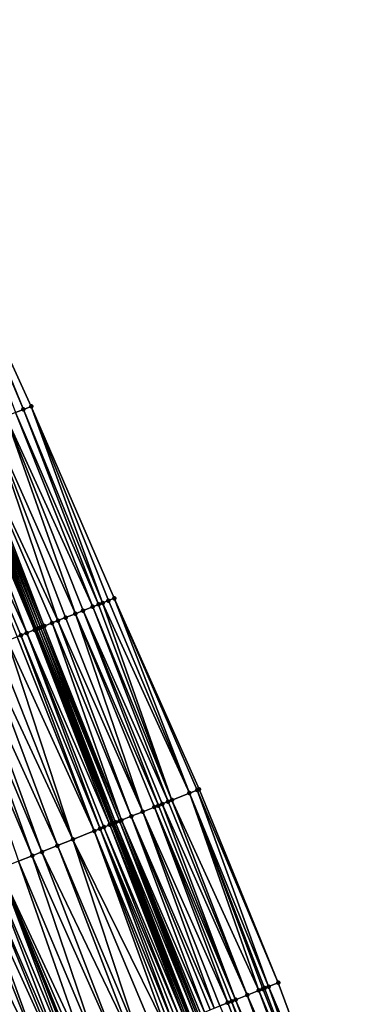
# Model space of a CAD drawing. Header units: feet. Extents: x 2004186 to 2014793, y 836912 to 864902.
# Tile 340 of 656: x 2010360 to 2010393, y 848003 to 848097. Entities that reach past the tile are written whole.
import ezdxf

# ---------------------------------------------------------------- set-up
doc = ezdxf.new("R2010")
doc.units = ezdxf.units.FT
doc.header["$LTSCALE"] = 100
doc.header["$MEASUREMENT"] = 0
for name, color, linetype, lineweight in [('EP_Travel Lane', 5, 'Continuous', 40), ('GPL_Skip Line', 2, 'Continuous', 40), ('Road Shots', 4, 'Continuous', 200), ('Road X-Section', 30, 'Continuous', 13)]:
    doc.layers.add(name, color=color, linetype=linetype, lineweight=lineweight)
doc.layers.add('I-77 SB_MM21-27-Surface-Border', color=7, linetype='Continuous')
doc.layers.add('I-77 SB_MM21-27-Surface-TIN', color=7, linetype='Continuous')

msp = doc.modelspace()

# ---------------------------------------------------------------- linework, layer by layer
at = {"layer": 'EP_Travel Lane'}
msp.add_polyline3d([(2010445.316, 847813.596, 433.01), (2010438.679, 847832.463, 432.932), (2010432.043, 847851.329, 432.852), (2010425.139, 847870.256, 432.771), (2010418.274, 847889.04, 432.728), (2010411.409, 847907.825, 432.664), (2010404.544, 847926.61, 432.614), (2010397.382, 847945.444, 432.539), (2010390.269, 847964.136, 432.474), (2010383.156, 847982.829, 432.403), (2010375.976, 848001.681, 432.352), (2010368.597, 848020.27, 432.272), (2010361.219, 848038.859, 432.206), (2010353.841, 848057.448, 432.167), (2010346.38, 848076.188, 432.127), (2010338.752, 848094.676, 432.034), (2010331.125, 848113.164, 431.968)], dxfattribs=at)
at = {"layer": 'GPL_Skip Line'}
msp.add_polyline3d([(2010434.28, 847809.712, 432.552), (2010427.643, 847828.579, 432.474), (2010421.007, 847847.445, 432.405), (2010414.147, 847866.232, 432.341), (2010407.274, 847885.014, 432.284), (2010400.401, 847903.796, 432.218), (2010393.528, 847922.577, 432.171), (2010386.419, 847941.271, 432.094), (2010379.307, 847959.964, 432.039), (2010372.195, 847978.656, 431.971), (2010365.075, 847997.346, 431.906), (2010357.687, 848015.931, 431.825), (2010350.299, 848034.517, 431.751), (2010342.911, 848053.102, 431.706), (2010335.503, 848071.679, 431.653), (2010327.846, 848090.155, 431.584), (2010320.19, 848108.632, 431.497)], dxfattribs=at)
at = {"layer": 'I-77 SB_MM21-27-Surface-Border', "color": 3, "linetype": 'ByBlock', "lineweight": -2}
msp.add_polyline3d([(2010337.373, 848115.754, 432.21), (2010344.29, 848096.972, 432.254), (2010352.315, 848078.648, 432.356), (2010360.752, 848060.197, 432.448), (2010368.698, 848041.833, 432.513), (2010376.829, 848023.543, 432.608), (2010384.403, 848005.032, 432.694), (2010391.447, 847985.984, 432.724), (2010398.373, 847967.221, 432.784), (2010405.298, 847948.457, 432.865), (2010412.121, 847929.384, 432.911), (2010418.994, 847910.602, 432.944), (2010425.867, 847891.82, 433.005), (2010432.365, 847872.901, 433.05), (2010438.552, 847853.62, 433.1), (2010444.811, 847834.621, 433.169), (2010451.26, 847815.688, 433.239)], dxfattribs=at)
at = {"layer": 'I-77 SB_MM21-27-Surface-TIN', "color": 128, "linetype": 'ByBlock', "lineweight": -2}
for points in [[(2010352.315, 848078.648, 432.356), (2010352.13, 848078.572, 432.35), (2010360.009, 848059.901, 432.42)], [(2010352.13, 848078.572, 432.35), (2010359.265, 848059.605, 432.391), (2010360.009, 848059.901, 432.42)], [(2010352.315, 848078.648, 432.356), (2010360.009, 848059.901, 432.42), (2010360.752, 848060.197, 432.448)], [(2010359.265, 848059.605, 432.391), (2010358.336, 848059.236, 432.358), (2010366.653, 848041.02, 432.437)], [(2010360.009, 848059.901, 432.42), (2010359.265, 848059.605, 432.391), (2010367.211, 848041.242, 432.459)], [(2010359.265, 848059.605, 432.391), (2010366.653, 848041.02, 432.437), (2010367.211, 848041.242, 432.459)], [(2010360.752, 848060.197, 432.448), (2010360.009, 848059.901, 432.42), (2010367.583, 848041.39, 432.472)], [(2010360.009, 848059.901, 432.42), (2010367.211, 848041.242, 432.459), (2010367.583, 848041.39, 432.472)], [(2010360.752, 848060.197, 432.448), (2010368.14, 848041.611, 432.496), (2010368.698, 848041.833, 432.513)], [(2010360.752, 848060.197, 432.448), (2010367.583, 848041.39, 432.472), (2010368.14, 848041.611, 432.496)], [(2010358.336, 848059.236, 432.358), (2010356.849, 848058.645, 432.309), (2010364.981, 848040.355, 432.377)], [(2010358.336, 848059.236, 432.358), (2010365.724, 848040.651, 432.406), (2010366.653, 848041.02, 432.437)], [(2010358.336, 848059.236, 432.358), (2010364.981, 848040.355, 432.377), (2010365.724, 848040.651, 432.406)], [(2010354.805, 848057.832, 432.226), (2010354.433, 848057.684, 432.206), (2010362.007, 848039.173, 432.263)], [(2010356.849, 848058.645, 432.309), (2010354.805, 848057.832, 432.226), (2010363.308, 848039.69, 432.313)], [(2010354.805, 848057.832, 432.226), (2010362.751, 848039.468, 432.294), (2010363.308, 848039.69, 432.313)], [(2010354.805, 848057.832, 432.226), (2010362.007, 848039.173, 432.263), (2010362.751, 848039.468, 432.294)], [(2010356.849, 848058.645, 432.309), (2010364.052, 848039.986, 432.347), (2010364.981, 848040.355, 432.377)], [(2010356.849, 848058.645, 432.309), (2010363.308, 848039.69, 432.313), (2010364.052, 848039.986, 432.347)], [(2010353.318, 848057.24, 432.142), (2010352.017, 848056.723, 432.086), (2010360.335, 848038.507, 432.167)], [(2010353.69, 848057.388, 432.158), (2010353.318, 848057.24, 432.142), (2010361.078, 848038.803, 432.199)], [(2010353.318, 848057.24, 432.142), (2010360.335, 848038.507, 432.167), (2010361.078, 848038.803, 432.199)], [(2010353.69, 848057.388, 432.158), (2010361.219, 848038.859, 432.206), (2010353.841, 848057.448, 432.167)], [(2010353.69, 848057.388, 432.158), (2010361.078, 848038.803, 432.199), (2010361.219, 848038.859, 432.206)], [(2010354.062, 848057.536, 432.181), (2010353.841, 848057.448, 432.167), (2010361.264, 848038.877, 432.208)], [(2010361.264, 848038.877, 432.208), (2010353.841, 848057.448, 432.167), (2010361.219, 848038.859, 432.206)], [(2010354.433, 848057.684, 432.206), (2010354.062, 848057.536, 432.181), (2010361.636, 848039.025, 432.238)], [(2010354.062, 848057.536, 432.181), (2010361.45, 848038.951, 432.222), (2010361.636, 848039.025, 432.238)], [(2010354.062, 848057.536, 432.181), (2010361.264, 848038.877, 432.208), (2010361.45, 848038.951, 432.222)], [(2010354.433, 848057.684, 432.206), (2010361.821, 848039.099, 432.252), (2010362.007, 848039.173, 432.263)], [(2010354.433, 848057.684, 432.206), (2010361.636, 848039.025, 432.238), (2010361.821, 848039.099, 432.252)], [(2010352.017, 848056.723, 432.086), (2010359.777, 848038.286, 432.147), (2010360.335, 848038.507, 432.167)], [(2010352.017, 848056.723, 432.086), (2010359.405, 848038.138, 432.131), (2010359.777, 848038.286, 432.147)], [(2010368.698, 848041.833, 432.513), (2010368.14, 848041.611, 432.496), (2010375.9, 848023.174, 432.573)], [(2010368.698, 848041.833, 432.513), (2010376.643, 848023.47, 432.602), (2010376.829, 848023.543, 432.608)], [(2010368.698, 848041.833, 432.513), (2010375.9, 848023.174, 432.573), (2010376.643, 848023.47, 432.602)], [(2010366.653, 848041.02, 432.437), (2010365.724, 848040.651, 432.406), (2010373.856, 848022.361, 432.501)], [(2010367.211, 848041.242, 432.459), (2010366.653, 848041.02, 432.437), (2010374.227, 848022.509, 432.516)], [(2010366.653, 848041.02, 432.437), (2010373.856, 848022.361, 432.501), (2010374.227, 848022.509, 432.516)], [(2010367.583, 848041.39, 432.472), (2010367.211, 848041.242, 432.459), (2010374.227, 848022.509, 432.516)], [(2010368.14, 848041.611, 432.496), (2010367.583, 848041.39, 432.472), (2010375.9, 848023.174, 432.573)], [(2010367.583, 848041.39, 432.472), (2010374.227, 848022.509, 432.516), (2010375.9, 848023.174, 432.573)], [(2010364.052, 848039.986, 432.347), (2010363.308, 848039.69, 432.313), (2010371.44, 848021.4, 432.42)], [(2010364.981, 848040.355, 432.377), (2010364.052, 848039.986, 432.347), (2010371.44, 848021.4, 432.42)], [(2010365.724, 848040.651, 432.406), (2010364.981, 848040.355, 432.377), (2010372.927, 848021.992, 432.47)], [(2010364.981, 848040.355, 432.377), (2010372.555, 848021.844, 432.457), (2010372.927, 848021.992, 432.47)], [(2010364.981, 848040.355, 432.377), (2010371.44, 848021.4, 432.42), (2010372.555, 848021.844, 432.457)], [(2010365.724, 848040.651, 432.406), (2010373.298, 848022.139, 432.482), (2010373.856, 848022.361, 432.501)], [(2010365.724, 848040.651, 432.406), (2010372.927, 848021.992, 432.47), (2010373.298, 848022.139, 432.482)], [(2010361.078, 848038.803, 432.199), (2010368.597, 848020.27, 432.272), (2010361.219, 848038.859, 432.206)], [(2010361.264, 848038.877, 432.208), (2010361.219, 848038.859, 432.206), (2010368.652, 848020.292, 432.274)], [(2010368.652, 848020.292, 432.274), (2010361.219, 848038.859, 432.206), (2010368.597, 848020.27, 432.272)], [(2010361.45, 848038.951, 432.222), (2010361.264, 848038.877, 432.208), (2010368.838, 848020.366, 432.292)], [(2010361.264, 848038.877, 432.208), (2010368.652, 848020.292, 432.274), (2010368.838, 848020.366, 432.292)], [(2010361.636, 848039.025, 432.238), (2010361.45, 848038.951, 432.222), (2010368.838, 848020.366, 432.292)], [(2010361.821, 848039.099, 432.252), (2010361.636, 848039.025, 432.238), (2010369.21, 848020.513, 432.332)], [(2010361.636, 848039.025, 432.238), (2010368.838, 848020.366, 432.292), (2010369.21, 848020.513, 432.332)], [(2010362.007, 848039.173, 432.263), (2010361.821, 848039.099, 432.252), (2010369.395, 848020.587, 432.345)], [(2010361.821, 848039.099, 432.252), (2010369.21, 848020.513, 432.332), (2010369.395, 848020.587, 432.345)], [(2010362.751, 848039.468, 432.294), (2010362.007, 848039.173, 432.263), (2010369.395, 848020.587, 432.345)], [(2010363.308, 848039.69, 432.313), (2010362.751, 848039.468, 432.294), (2010370.325, 848020.957, 432.372)], [(2010362.751, 848039.468, 432.294), (2010369.395, 848020.587, 432.345), (2010370.325, 848020.957, 432.372)], [(2010363.308, 848039.69, 432.313), (2010370.325, 848020.957, 432.372), (2010371.44, 848021.4, 432.42)], [(2010359.405, 848038.138, 432.131), (2010358.476, 848037.768, 432.089), (2010366.794, 848019.553, 432.213)], [(2010359.777, 848038.286, 432.147), (2010359.405, 848038.138, 432.131), (2010366.794, 848019.553, 432.213)], [(2010360.335, 848038.507, 432.167), (2010359.777, 848038.286, 432.147), (2010367.351, 848019.774, 432.233)], [(2010359.777, 848038.286, 432.147), (2010366.794, 848019.553, 432.213), (2010367.351, 848019.774, 432.233)], [(2010361.078, 848038.803, 432.199), (2010360.335, 848038.507, 432.167), (2010368.28, 848020.144, 432.262)], [(2010360.335, 848038.507, 432.167), (2010367.723, 848019.922, 432.242), (2010368.28, 848020.144, 432.262)], [(2010360.335, 848038.507, 432.167), (2010367.351, 848019.774, 432.233), (2010367.723, 848019.922, 432.242)], [(2010361.078, 848038.803, 432.199), (2010368.466, 848020.218, 432.267), (2010368.597, 848020.27, 432.272)], [(2010361.078, 848038.803, 432.199), (2010368.28, 848020.144, 432.262), (2010368.466, 848020.218, 432.267)], [(2010357.361, 848037.325, 432.043), (2010356.246, 848036.882, 432.001), (2010364.749, 848018.74, 432.124)], [(2010358.476, 848037.768, 432.089), (2010357.361, 848037.325, 432.043), (2010364.749, 848018.74, 432.124)], [(2010358.476, 848037.768, 432.089), (2010364.749, 848018.74, 432.124), (2010366.794, 848019.553, 432.213)], [(2010354.945, 848036.364, 431.947), (2010354.016, 848035.995, 431.904), (2010361.776, 848017.557, 431.998)], [(2010356.246, 848036.882, 432.001), (2010354.945, 848036.364, 431.947), (2010363.263, 848018.149, 432.065)], [(2010354.945, 848036.364, 431.947), (2010361.776, 848017.557, 431.998), (2010363.263, 848018.149, 432.065)], [(2010356.246, 848036.882, 432.001), (2010363.263, 848018.149, 432.065), (2010364.749, 848018.74, 432.124)], [(2010354.016, 848035.995, 431.904), (2010353.087, 848035.625, 431.863), (2010360.847, 848017.188, 431.954)], [(2010353.087, 848035.625, 431.863), (2010359.546, 848016.67, 431.901), (2010360.847, 848017.188, 431.954)], [(2010354.016, 848035.995, 431.904), (2010360.847, 848017.188, 431.954), (2010361.776, 848017.557, 431.998)], [(2010375.9, 848023.174, 432.573), (2010374.227, 848022.509, 432.516), (2010382.545, 848004.293, 432.634)], [(2010376.643, 848023.47, 432.602), (2010375.9, 848023.174, 432.573), (2010383.474, 848004.663, 432.664)], [(2010375.9, 848023.174, 432.573), (2010383.102, 848004.515, 432.655), (2010383.474, 848004.663, 432.664)], [(2010375.9, 848023.174, 432.573), (2010382.917, 848004.441, 432.646), (2010383.102, 848004.515, 432.655)], [(2010375.9, 848023.174, 432.573), (2010382.545, 848004.293, 432.634), (2010382.917, 848004.441, 432.646)], [(2010376.829, 848023.543, 432.608), (2010376.643, 848023.47, 432.602), (2010384.403, 848005.032, 432.694)], [(2010376.643, 848023.47, 432.602), (2010383.474, 848004.663, 432.664), (2010384.403, 848005.032, 432.694)], [(2010372.927, 848021.992, 432.47), (2010372.555, 848021.844, 432.457), (2010380.315, 848003.406, 432.553)], [(2010373.298, 848022.139, 432.482), (2010372.927, 848021.992, 432.47), (2010380.315, 848003.406, 432.553)], [(2010373.856, 848022.361, 432.501), (2010373.298, 848022.139, 432.482), (2010381.43, 848003.85, 432.594)], [(2010373.298, 848022.139, 432.482), (2010380.315, 848003.406, 432.553), (2010381.43, 848003.85, 432.594)], [(2010374.227, 848022.509, 432.516), (2010373.856, 848022.361, 432.501), (2010381.43, 848003.85, 432.594)], [(2010374.227, 848022.509, 432.516), (2010381.43, 848003.85, 432.594), (2010382.545, 848004.293, 432.634)], [(2010370.325, 848020.957, 432.372), (2010369.395, 848020.587, 432.345), (2010377.341, 848002.224, 432.441)], [(2010371.44, 848021.4, 432.42), (2010370.325, 848020.957, 432.372), (2010378.27, 848002.593, 432.482)], [(2010370.325, 848020.957, 432.372), (2010377.899, 848002.446, 432.462), (2010378.27, 848002.593, 432.482)], [(2010370.325, 848020.957, 432.372), (2010377.341, 848002.224, 432.441), (2010377.899, 848002.446, 432.462)], [(2010372.555, 848021.844, 432.457), (2010371.44, 848021.4, 432.42), (2010379.571, 848003.111, 432.527)], [(2010371.44, 848021.4, 432.42), (2010378.828, 848002.815, 432.503), (2010379.571, 848003.111, 432.527)], [(2010371.44, 848021.4, 432.42), (2010378.27, 848002.593, 432.482), (2010378.828, 848002.815, 432.503)], [(2010372.555, 848021.844, 432.457), (2010379.943, 848003.259, 432.542), (2010380.315, 848003.406, 432.553)], [(2010372.555, 848021.844, 432.457), (2010379.571, 848003.111, 432.527), (2010379.943, 848003.259, 432.542)], [(2010368.28, 848020.144, 432.262), (2010367.723, 848019.922, 432.242), (2010375.483, 848001.485, 432.338)], [(2010368.466, 848020.218, 432.267), (2010368.28, 848020.144, 432.262), (2010375.854, 848001.633, 432.342)], [(2010368.28, 848020.144, 432.262), (2010375.669, 848001.559, 432.342), (2010375.854, 848001.633, 432.342)], [(2010368.28, 848020.144, 432.262), (2010375.483, 848001.485, 432.338), (2010375.669, 848001.559, 432.342)], [(2010368.466, 848020.218, 432.267), (2010375.976, 848001.681, 432.352), (2010368.597, 848020.27, 432.272)], [(2010368.466, 848020.218, 432.267), (2010375.854, 848001.633, 432.342), (2010375.976, 848001.681, 432.352)], [(2010368.652, 848020.292, 432.274), (2010368.597, 848020.27, 432.272), (2010376.04, 848001.707, 432.358)], [(2010376.04, 848001.707, 432.358), (2010368.597, 848020.27, 432.272), (2010375.976, 848001.681, 432.352)], [(2010368.838, 848020.366, 432.292), (2010368.652, 848020.292, 432.274), (2010376.04, 848001.707, 432.358)], [(2010369.21, 848020.513, 432.332), (2010368.838, 848020.366, 432.292), (2010376.412, 848001.854, 432.403)], [(2010368.838, 848020.366, 432.292), (2010376.04, 848001.707, 432.358), (2010376.412, 848001.854, 432.403)], [(2010369.395, 848020.587, 432.345), (2010369.21, 848020.513, 432.332), (2010376.784, 848002.002, 432.427)], [(2010369.21, 848020.513, 432.332), (2010376.598, 848001.928, 432.421), (2010376.784, 848002.002, 432.427)], [(2010369.21, 848020.513, 432.332), (2010376.412, 848001.854, 432.403), (2010376.598, 848001.928, 432.421)], [(2010369.395, 848020.587, 432.345), (2010376.969, 848002.076, 432.43), (2010377.341, 848002.224, 432.441)], [(2010369.395, 848020.587, 432.345), (2010376.784, 848002.002, 432.427), (2010376.969, 848002.076, 432.43)], [(2010366.794, 848019.553, 432.213), (2010364.749, 848018.74, 432.124), (2010373.624, 848000.746, 432.269)], [(2010367.351, 848019.774, 432.233), (2010366.794, 848019.553, 432.213), (2010374.368, 848001.041, 432.299)], [(2010366.794, 848019.553, 432.213), (2010373.996, 848000.894, 432.285), (2010374.368, 848001.041, 432.299)], [(2010366.794, 848019.553, 432.213), (2010373.624, 848000.746, 432.269), (2010373.996, 848000.894, 432.285)], [(2010367.723, 848019.922, 432.242), (2010367.351, 848019.774, 432.233), (2010375.111, 848001.337, 432.324)], [(2010367.351, 848019.774, 432.233), (2010374.739, 848001.189, 432.314), (2010375.111, 848001.337, 432.324)], [(2010367.351, 848019.774, 432.233), (2010374.368, 848001.041, 432.299), (2010374.739, 848001.189, 432.314)], [(2010367.723, 848019.922, 432.242), (2010375.111, 848001.337, 432.324), (2010375.483, 848001.485, 432.338)], [(2010363.263, 848018.149, 432.065), (2010361.776, 848017.557, 431.998), (2010370.465, 847999.489, 432.14)], [(2010364.749, 848018.74, 432.124), (2010363.263, 848018.149, 432.065), (2010371.022, 847999.711, 432.164)], [(2010363.263, 848018.149, 432.065), (2010370.465, 847999.489, 432.14), (2010371.022, 847999.711, 432.164)], [(2010364.749, 848018.74, 432.124), (2010372.509, 848000.302, 432.221), (2010373.624, 848000.746, 432.269)], [(2010364.749, 848018.74, 432.124), (2010371.022, 847999.711, 432.164), (2010372.509, 848000.302, 432.221)], [(2010360.847, 848017.188, 431.954), (2010359.546, 848016.67, 431.901), (2010367.306, 847998.233, 431.998)], [(2010361.776, 848017.557, 431.998), (2010360.847, 848017.188, 431.954), (2010368.978, 847998.898, 432.076)], [(2010360.847, 848017.188, 431.954), (2010367.306, 847998.233, 431.998), (2010368.978, 847998.898, 432.076)], [(2010361.776, 848017.557, 431.998), (2010368.978, 847998.898, 432.076), (2010370.465, 847999.489, 432.14)], [(2010359.546, 848016.67, 431.901), (2010357.687, 848015.931, 431.825), (2010366.19, 847997.79, 431.953)], [(2010359.546, 848016.67, 431.901), (2010366.19, 847997.79, 431.953), (2010367.306, 847998.233, 431.998)], [(2010356.201, 848015.34, 431.774), (2010355.457, 848015.045, 431.738), (2010363.774, 847996.829, 431.865)], [(2010356.944, 848015.636, 431.802), (2010356.201, 848015.34, 431.774), (2010364.146, 847996.977, 431.876)], [(2010356.201, 848015.34, 431.774), (2010363.774, 847996.829, 431.865), (2010364.146, 847996.977, 431.876)], [(2010356.944, 848015.636, 431.802), (2010364.704, 847997.198, 431.89), (2010357.687, 848015.931, 431.825)], [(2010356.944, 848015.636, 431.802), (2010364.146, 847996.977, 431.876), (2010364.704, 847997.198, 431.89)], [(2010364.704, 847997.198, 431.89), (2010365.075, 847997.346, 431.906), (2010357.687, 848015.931, 431.825)], [(2010365.261, 847997.42, 431.911), (2010357.687, 848015.931, 431.825), (2010365.075, 847997.346, 431.906)], [(2010366.19, 847997.79, 431.953), (2010357.687, 848015.931, 431.825), (2010365.633, 847997.568, 431.926)], [(2010365.633, 847997.568, 431.926), (2010357.687, 848015.931, 431.825), (2010365.261, 847997.42, 431.911)], [(2010354.9, 848014.823, 431.713), (2010353.599, 848014.305, 431.66), (2010362.288, 847996.238, 431.8)], [(2010355.457, 848015.045, 431.738), (2010354.9, 848014.823, 431.713), (2010362.288, 847996.238, 431.8)], [(2010355.457, 848015.045, 431.738), (2010362.288, 847996.238, 431.8), (2010363.774, 847996.829, 431.865)], [(2010353.599, 848014.305, 431.66), (2010352.855, 848014.01, 431.633), (2010360.615, 847995.573, 431.729)], [(2010352.855, 848014.01, 431.633), (2010359.314, 847995.055, 431.683), (2010360.615, 847995.573, 431.729)], [(2010353.599, 848014.305, 431.66), (2010360.615, 847995.573, 431.729), (2010362.288, 847996.238, 431.8)], [(2010384.403, 848005.032, 432.694), (2010383.474, 848004.663, 432.664), (2010391.447, 847985.984, 432.724)], [(2010382.545, 848004.293, 432.634), (2010381.43, 848003.85, 432.594), (2010389.578, 847985.273, 432.662)], [(2010382.917, 848004.441, 432.646), (2010382.545, 848004.293, 432.634), (2010390.326, 847985.558, 432.689)], [(2010382.545, 848004.293, 432.634), (2010389.578, 847985.273, 432.662), (2010390.326, 847985.558, 432.689)], [(2010383.102, 848004.515, 432.655), (2010382.917, 848004.441, 432.646), (2010390.326, 847985.558, 432.689)], [(2010383.474, 848004.663, 432.664), (2010383.102, 848004.515, 432.655), (2010390.326, 847985.558, 432.689)], [(2010383.474, 848004.663, 432.664), (2010391.073, 847985.842, 432.711), (2010391.447, 847985.984, 432.724)], [(2010383.474, 848004.663, 432.664), (2010390.326, 847985.558, 432.689), (2010391.073, 847985.842, 432.711)], [(2010379.571, 848003.111, 432.527), (2010378.828, 848002.815, 432.503), (2010386.774, 847984.206, 432.57)], [(2010379.943, 848003.259, 432.542), (2010379.571, 848003.111, 432.527), (2010386.774, 847984.206, 432.57)], [(2010380.315, 848003.406, 432.553), (2010379.943, 848003.259, 432.542), (2010387.709, 847984.562, 432.599)], [(2010379.943, 848003.259, 432.542), (2010386.774, 847984.206, 432.57), (2010387.709, 847984.562, 432.599)], [(2010381.43, 848003.85, 432.594), (2010380.315, 848003.406, 432.553), (2010388.457, 847984.846, 432.625)], [(2010380.315, 848003.406, 432.553), (2010387.709, 847984.562, 432.599), (2010388.457, 847984.846, 432.625)], [(2010381.43, 848003.85, 432.594), (2010388.457, 847984.846, 432.625), (2010389.578, 847985.273, 432.662)]]:
    msp.add_3dface(points, dxfattribs=at)
at = {"layer": 'Road Shots', "lineweight": 100}
for p in [(2010360.009, 848059.901, 432.42), (2010360.752, 848060.197, 432.448), (2010368.698, 848041.833, 432.513), (2010366.653, 848041.02, 432.437), (2010367.211, 848041.242, 432.459), (2010367.583, 848041.39, 432.472), (2010368.14, 848041.611, 432.496), (2010364.052, 848039.986, 432.347), (2010364.981, 848040.355, 432.377), (2010365.724, 848040.651, 432.406), (2010361.264, 848038.877, 432.208), (2010361.45, 848038.951, 432.222), (2010361.636, 848039.025, 432.238), (2010361.821, 848039.099, 432.252), (2010362.007, 848039.173, 432.263), (2010362.751, 848039.468, 432.294), (2010363.308, 848039.69, 432.313), (2010359.777, 848038.286, 432.147), (2010360.335, 848038.507, 432.167), (2010361.078, 848038.803, 432.199), (2010375.9, 848023.174, 432.573), (2010376.643, 848023.47, 432.602), (2010376.829, 848023.543, 432.608), (2010372.927, 848021.992, 432.47), (2010373.298, 848022.139, 432.482), (2010373.856, 848022.361, 432.501), (2010374.227, 848022.509, 432.516), (2010370.325, 848020.957, 432.372), (2010371.44, 848021.4, 432.42), (2010372.555, 848021.844, 432.457), (2010368.28, 848020.144, 432.262), (2010368.466, 848020.218, 432.267), (2010368.652, 848020.292, 432.274), (2010368.838, 848020.366, 432.292), (2010369.21, 848020.513, 432.332), (2010369.395, 848020.587, 432.345), (2010366.794, 848019.553, 432.213), (2010367.351, 848019.774, 432.233), (2010367.723, 848019.922, 432.242), (2010363.263, 848018.149, 432.065), (2010364.749, 848018.74, 432.124), (2010360.847, 848017.188, 431.954), (2010361.776, 848017.557, 431.998), (2010384.403, 848005.032, 432.694), (2010382.545, 848004.293, 432.634), (2010382.917, 848004.441, 432.646), (2010383.102, 848004.515, 432.655), (2010383.474, 848004.663, 432.664), (2010379.571, 848003.111, 432.527), (2010379.943, 848003.259, 432.542), (2010380.315, 848003.406, 432.553), (2010381.43, 848003.85, 432.594)]:
    msp.add_point(p, dxfattribs=at)
at = {"layer": 'Road X-Section', "extrusion": (0.369409, -0.929262, 0.003037), "flags": 128}
for points, elevation in [([(2181395.676, 568.521), (2181397.476, 568.61), (2181398.476, 568.661), (2181399.276, 568.695), (2181400.276, 568.752), (2181400.876, 568.779), (2181403.676, 568.888), (2181405.876, 568.968), (2181407.076, 569.009), (2181408.276, 569.058), (2181409.276, 569.105), (2181410.876, 569.187), (2181411.676, 569.225), (2181412.476, 569.256), (2181413.876, 569.301), (2181415.476, 569.358), (2181416.676, 569.401), (2181418.076, 569.452), (2181419.076, 569.485), (2181419.876, 569.515), (2181420.676, 569.54), (2181422.076, 569.601), (2181423.276, 569.642), (2181424.276, 569.672), (2181425.676, 569.724), (2181427.076, 569.78), (2181428.276, 569.831), (2181430.276, 569.911), (2181431.876, 569.969), (2181433.476, 570.035), (2181434.876, 570.09), (2181435.276, 570.107), (2181435.676, 570.129), (2181436.076, 570.154), (2181436.476, 570.174), (2181438.676, 570.257), (2181440.276, 570.306), (2181441.276, 570.339), (2181442.076, 570.369), (2181442.876, 570.397)], -45423.451), ([(2181394.476, 568.489), (2181396.476, 568.579), (2181397.476, 568.619), (2181397.876, 568.64), (2181398.476, 568.676), (2181399.076, 568.701), (2181399.476, 568.722), (2181400.076, 568.76), (2181400.476, 568.781), (2181400.876, 568.792), (2181401.476, 568.807), (2181402.276, 568.834), (2181404.676, 568.926), (2181405.476, 568.952), (2181406.476, 568.983), (2181407.076, 569.006), (2181407.876, 569.041), (2181408.876, 569.075), (2181409.476, 569.099), (2181410.076, 569.133), (2181410.476, 569.156), (2181411.276, 569.192), (2181412.676, 569.248), (2181414.076, 569.292), (2181415.476, 569.337), (2181418.076, 569.433), (2181418.876, 569.458), (2181420.676, 569.527), (2181422.276, 569.597), (2181422.876, 569.617), (2181423.676, 569.638), (2181424.876, 569.685), (2181425.476, 569.703), (2181426.676, 569.75), (2181427.676, 569.791), (2181428.676, 569.834), (2181430.076, 569.888), (2181431.276, 569.93), (2181432.476, 569.977), (2181433.476, 570.018), (2181433.876, 570.035), (2181434.476, 570.054), (2181435.276, 570.086), (2181435.476, 570.096), (2181435.676, 570.109), (2181435.876, 570.126), (2181436.076, 570.14), (2181436.276, 570.151), (2181437.076, 570.181), (2181437.676, 570.2), (2181438.476, 570.234), (2181439.476, 570.265), (2181440.276, 570.293), (2181441.276, 570.325), (2181441.876, 570.346), (2181442.276, 570.36), (2181442.876, 570.384), (2181443.476, 570.401)], -45403.441), ([(2181395.077, 568.53), (2181395.877, 568.569), (2181396.477, 568.598), (2181397.477, 568.642), (2181398.477, 568.693), (2181398.677, 568.702), (2181399.077, 568.715), (2181399.277, 568.724), (2181399.877, 568.761), (2181400.277, 568.78), (2181401.077, 568.807), (2181402.877, 568.868), (2181404.077, 568.914), (2181405.677, 568.965), (2181406.277, 568.983), (2181406.677, 569), (2181407.877, 569.066), (2181408.077, 569.076), (2181408.677, 569.099), (2181409.477, 569.132), (2181410.077, 569.162), (2181410.477, 569.177), (2181411.077, 569.194), (2181411.677, 569.222), (2181412.277, 569.25), (2181412.877, 569.27), (2181414.877, 569.333), (2181415.677, 569.357), (2181417.277, 569.42), (2181418.477, 569.46), (2181419.277, 569.487), (2181420.677, 569.54), (2181421.277, 569.565), (2181422.077, 569.601), (2181422.877, 569.629), (2181423.677, 569.652), (2181425.677, 569.727), (2181427.077, 569.781), (2181428.077, 569.825), (2181429.677, 569.892), (2181431.277, 569.951), (2181433.477, 570.04), (2181434.077, 570.06), (2181434.477, 570.069), (2181435.077, 570.089), (2181435.277, 570.094), (2181435.477, 570.101), (2181435.677, 570.119), (2181436.077, 570.159), (2181436.277, 570.172), (2181437.277, 570.199), (2181438.477, 570.247), (2181439.677, 570.284), (2181440.077, 570.297), (2181440.477, 570.309), (2181441.077, 570.328), (2181441.477, 570.343), (2181443.277, 570.4), (2181444.077, 570.429), (2181444.277, 570.435)], -45383.432), ([(2181394.077, 568.527), (2181394.477, 568.545), (2181394.877, 568.561), (2181396.277, 568.628), (2181397.077, 568.663), (2181397.677, 568.686), (2181398.077, 568.706), (2181398.477, 568.727), (2181398.677, 568.734), (2181398.877, 568.738), (2181399.077, 568.744), (2181399.277, 568.755), (2181399.677, 568.783), (2181399.877, 568.794), (2181400.277, 568.81), (2181400.677, 568.827), (2181401.077, 568.837), (2181402.077, 568.874), (2181402.877, 568.905), (2181404.277, 568.954), (2181404.877, 568.973), (2181405.677, 568.998), (2181406.477, 569.022), (2181408.277, 569.092), (2181408.877, 569.114), (2181409.677, 569.145), (2181410.477, 569.186), (2181411.277, 569.22), (2181411.677, 569.24), (2181412.677, 569.28), (2181414.077, 569.324), (2181415.677, 569.383), (2181416.477, 569.409), (2181417.477, 569.449), (2181418.877, 569.495), (2181420.677, 569.566), (2181422.277, 569.631), (2181422.677, 569.642), (2181423.277, 569.656), (2181423.677, 569.672), (2181423.877, 569.677), (2181424.277, 569.693), (2181424.877, 569.719), (2181426.077, 569.764), (2181427.877, 569.842), (2181429.477, 569.906), (2181430.077, 569.93), (2181431.677, 569.988), (2181432.877, 570.035), (2181433.277, 570.051), (2181433.677, 570.065), (2181434.077, 570.08), (2181434.477, 570.09), (2181434.877, 570.104), (2181435.077, 570.108), (2181435.277, 570.108), (2181435.477, 570.124), (2181435.877, 570.169), (2181436.077, 570.187), (2181436.277, 570.193), (2181436.477, 570.196), (2181436.877, 570.207), (2181437.477, 570.228), (2181437.877, 570.248), (2181438.477, 570.269), (2181439.277, 570.293), (2181439.677, 570.308), (2181440.077, 570.319), (2181441.277, 570.36), (2181442.477, 570.4), (2181442.877, 570.412), (2181443.077, 570.421), (2181443.477, 570.43), (2181444.477, 570.46)], -45363.423)]:
    msp.add_lwpolyline(points, dxfattribs=dict(at, elevation=elevation))

doc.saveas('drawing.dxf')
